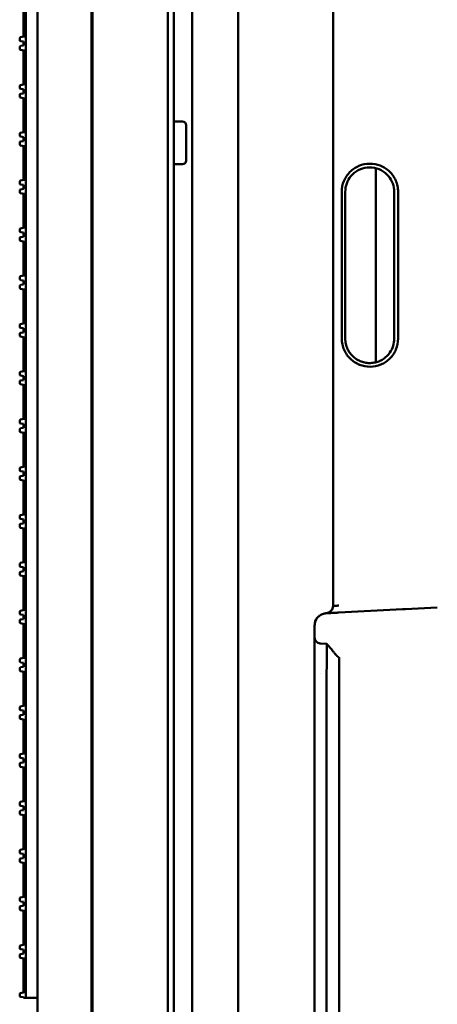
# Model space of a CAD drawing. Header units: millimetres. Extents: x 0 to 14369, y -869 to 2970.
# Tile 385 of 656: x 1703 to 1737, y 2011 to 2092. Entities that reach past the tile are written whole.
import ezdxf

# ---------------------------------------------------------------- set-up
doc = ezdxf.new("R2010")
doc.units = ezdxf.units.MM
doc.header["$LTSCALE"] = 10
doc.layers.add('Sichtbar (ISO)', color=7, linetype='Continuous', lineweight=50)

msp = doc.modelspace()

# ---------------------------------------------------------------- linework, layer by layer
at = {"layer": 'Sichtbar (ISO)'}
for p, q in [((1714.784, 1635.364), (1714.784, 2137.664)), ((1715.284, 1635.364), (1715.284, 2137.664)), ((1704.134, 1637.112), (1704.134, 2135.915)), ((1704.134, 2135.915), (1704.134, 1637.112)), ((1708.548, 1637.266), (1708.548, 2135.761)), ((1708.548, 2135.761), (1708.548, 1637.266)), ((1708.634, 1637.004), (1708.634, 2136.024)), ((1708.634, 2136.024), (1708.634, 1637.004)), ((1720.524, 2125.018), (1720.524, 1727.189)), ((1716.784, 2112.311), (1716.784, 1967.68)), ((1728.284, 2108.588), (1728.284, 2043.662)), ((1702.984, 2090.194), (1702.984, 2092.982)), ((1703.184, 2090.238), (1703.184, 2092.938)), ((1702.763, 2090.145), (1703.184, 2090.238)), ((1703.184, 2090.238), (1703.184, 2089.032)), ((1702.684, 2089.934), (1702.684, 2090.047)), ((1702.984, 2089.805), (1702.77, 2089.835)), ((1702.77, 2089.435), (1702.984, 2089.465)), ((1702.984, 2089.805), (1702.984, 2089.465)), ((1702.684, 2089.223), (1702.684, 2089.336)), ((1703.184, 2089.032), (1702.763, 2089.125)), ((1702.984, 2086.287), (1702.984, 2089.076)), ((1703.184, 2086.332), (1703.184, 2089.032)), ((1702.763, 2086.238), (1703.184, 2086.332)), ((1703.184, 2086.332), (1703.184, 2085.125)), ((1702.684, 2086.028), (1702.684, 2086.141)), ((1702.684, 2085.317), (1702.684, 2085.429)), ((1702.984, 2085.899), (1702.77, 2085.929)), ((1702.77, 2085.528), (1702.984, 2085.558)), ((1702.984, 2085.899), (1702.984, 2085.558)), ((1703.184, 2085.125), (1702.763, 2085.219)), ((1702.984, 2082.381), (1702.984, 2085.17)), ((1703.184, 2082.425), (1703.184, 2085.125)), ((1715.984, 2083.264), (1715.284, 2083.264)), ((1715.984, 2083.264), (1715.284, 2083.264)), ((1716.284, 2080.064), (1716.284, 2082.964)), ((1716.284, 2082.964), (1716.284, 2080.064)), ((1702.684, 2082.122), (1702.684, 2082.234)), ((1702.763, 2082.332), (1703.184, 2082.425)), ((1703.184, 2082.425), (1703.184, 2081.219)), ((1702.684, 2081.41), (1702.684, 2081.523)), ((1702.984, 2081.992), (1702.77, 2082.023)), ((1702.77, 2081.622), (1702.984, 2081.652)), ((1702.984, 2081.992), (1702.984, 2081.652)), ((1703.184, 2081.219), (1702.763, 2081.313)), ((1702.984, 2078.475), (1702.984, 2081.264)), ((1703.184, 2078.519), (1703.184, 2081.219)), ((1715.984, 2079.764), (1715.284, 2079.764)), ((1715.984, 2079.764), (1715.284, 2079.764)), ((1728.285, 2079.904), (1728.284, 2079.903)), ((1731.784, 2063.577), (1731.784, 2079.45)), ((1702.684, 2078.215), (1702.684, 2078.328)), ((1702.763, 2078.426), (1703.184, 2078.519)), ((1703.184, 2078.519), (1703.184, 2077.313)), ((1728.284, 2078.242), (1728.285, 2078.242)), ((1702.684, 2077.504), (1702.684, 2077.617)), ((1703.184, 2077.313), (1702.763, 2077.406)), ((1702.984, 2078.086), (1702.77, 2078.116)), ((1702.77, 2077.716), (1702.984, 2077.746)), ((1702.984, 2078.086), (1702.984, 2077.746)), ((1702.984, 2074.569), (1702.984, 2077.357)), ((1728.285, 2077.514), (1728.284, 2077.514)), ((1729, 2065.514), (1729, 2077.514)), ((1729.284, 2065.514), (1729.284, 2077.514)), ((1733.284, 2077.514), (1733.284, 2065.514)), ((1733.6, 2077.514), (1733.6, 2065.514)), ((1703.184, 2074.613), (1703.184, 2077.313)), ((1702.684, 2074.309), (1702.684, 2074.422)), ((1702.763, 2074.52), (1703.184, 2074.613)), ((1702.984, 2074.18), (1702.77, 2074.21)), ((1702.984, 2074.18), (1702.984, 2073.84)), ((1703.184, 2074.613), (1703.184, 2073.407)), ((1702.684, 2073.598), (1702.684, 2073.711)), ((1703.184, 2073.407), (1702.763, 2073.5)), ((1702.77, 2073.81), (1702.984, 2073.84)), ((1702.984, 2070.658), (1702.984, 2073.451)), ((1703.184, 2070.703), (1703.184, 2073.407)), ((1702.684, 2070.399), (1702.684, 2070.512)), ((1702.763, 2070.609), (1703.184, 2070.703)), ((1702.984, 2070.27), (1702.77, 2070.3)), ((1702.984, 2070.27), (1702.984, 2069.929)), ((1703.184, 2070.703), (1703.184, 2069.496)), ((1702.684, 2069.688), (1702.684, 2069.8)), ((1703.184, 2069.496), (1702.763, 2069.59)), ((1702.77, 2069.899), (1702.984, 2069.929)), ((1702.984, 2066.752), (1702.984, 2069.541)), ((1703.184, 2066.796), (1703.184, 2069.496)), ((1702.684, 2066.493), (1702.684, 2066.605)), ((1702.763, 2066.703), (1703.184, 2066.796)), ((1702.984, 2066.363), (1702.77, 2066.394)), ((1702.984, 2066.363), (1702.984, 2066.023)), ((1703.184, 2066.796), (1703.184, 2065.59)), ((1702.684, 2065.781), (1702.684, 2065.894)), ((1703.184, 2065.59), (1702.763, 2065.684)), ((1702.77, 2065.993), (1702.984, 2066.023)), ((1702.984, 2062.846), (1702.984, 2065.635)), ((1703.184, 2062.89), (1703.184, 2065.59)), ((1728.286, 2064.786), (1728.284, 2064.786)), ((1702.763, 2062.797), (1703.184, 2062.89)), ((1703.184, 2062.89), (1703.184, 2061.684)), ((1702.684, 2062.586), (1702.684, 2062.699)), ((1702.984, 2062.457), (1702.77, 2062.487)), ((1702.77, 2062.087), (1702.984, 2062.117)), ((1702.984, 2062.457), (1702.984, 2062.117)), ((1702.684, 2061.875), (1702.684, 2061.988)), ((1703.184, 2061.684), (1702.763, 2061.777)), ((1702.984, 2058.94), (1702.984, 2061.728)), ((1703.184, 2058.984), (1703.184, 2061.684)), ((1728.286, 2060.892), (1728.284, 2060.892)), ((1702.763, 2058.891), (1703.184, 2058.984)), ((1703.184, 2058.984), (1703.184, 2057.778)), ((1702.684, 2058.68), (1702.684, 2058.793)), ((1702.684, 2057.969), (1702.684, 2058.082)), ((1702.984, 2058.551), (1702.77, 2058.581)), ((1702.77, 2058.181), (1702.984, 2058.211)), ((1702.984, 2058.551), (1702.984, 2058.211)), ((1703.184, 2057.778), (1702.763, 2057.871)), ((1702.984, 2055.033), (1702.984, 2057.822)), ((1703.184, 2055.078), (1703.184, 2057.778)), ((1702.684, 2054.774), (1702.684, 2054.887)), ((1702.763, 2054.984), (1703.184, 2055.078)), ((1703.184, 2055.078), (1703.184, 2053.871)), ((1702.684, 2054.063), (1702.684, 2054.175)), ((1702.984, 2054.645), (1702.77, 2054.675)), ((1702.77, 2054.274), (1702.984, 2054.304)), ((1702.984, 2054.645), (1702.984, 2054.304)), ((1703.184, 2053.871), (1702.763, 2053.965)), ((1702.984, 2051.127), (1702.984, 2053.916)), ((1703.184, 2051.171), (1703.184, 2053.871)), ((1702.684, 2050.868), (1702.684, 2050.98)), ((1702.763, 2051.078), (1703.184, 2051.171)), ((1702.984, 2050.738), (1702.77, 2050.769)), ((1703.184, 2051.171), (1703.184, 2049.965)), ((1702.684, 2050.156), (1702.684, 2050.269)), ((1703.184, 2049.965), (1702.763, 2050.059)), ((1702.77, 2050.368), (1702.984, 2050.398)), ((1702.984, 2050.738), (1702.984, 2050.398)), ((1702.984, 2047.221), (1702.984, 2050.01)), ((1703.184, 2047.265), (1703.184, 2049.965)), ((1702.684, 2046.961), (1702.684, 2047.074)), ((1702.763, 2047.172), (1703.184, 2047.265)), ((1702.984, 2046.832), (1702.77, 2046.862)), ((1702.984, 2046.832), (1702.984, 2046.492)), ((1703.184, 2047.265), (1703.184, 2046.059)), ((1702.684, 2046.25), (1702.684, 2046.363)), ((1703.184, 2046.059), (1702.763, 2046.152)), ((1702.77, 2046.462), (1702.984, 2046.492)), ((1702.984, 2043.315), (1702.984, 2046.103)), ((1703.184, 2043.359), (1703.184, 2046.059)), ((1728.284, 2044.895), (1728.287, 2044.895)), ((1728.284, 2044.61), (1728.287, 2044.61)), ((1734.22, 2043.404), (1736.806, 2043.539)), ((1702.684, 2043.055), (1702.684, 2043.168)), ((1702.763, 2043.266), (1703.184, 2043.359)), ((1702.984, 2042.926), (1702.77, 2042.956)), ((1702.984, 2042.926), (1702.984, 2042.586)), ((1703.184, 2043.359), (1703.184, 2042.153)), ((1728.758, 2043.117), (1733.958, 2043.39)), ((1733.958, 2043.39), (1734.22, 2043.404)), ((1702.684, 2042.344), (1702.684, 2042.457)), ((1703.184, 2042.153), (1702.763, 2042.246)), ((1702.77, 2042.556), (1702.984, 2042.586)), ((1702.984, 2039.404), (1702.984, 2042.197)), ((1703.184, 2039.449), (1703.184, 2042.153)), ((1726.784, 2042.065), (1726.784, 1980.963)), ((1727.772, 2040.558), (1727.252, 2040.592)), ((1702.684, 2039.145), (1702.684, 2039.258)), ((1702.763, 2039.355), (1703.184, 2039.449)), ((1702.984, 2039.016), (1702.77, 2039.046)), ((1702.984, 2039.016), (1702.984, 2038.675)), ((1703.184, 2039.449), (1703.184, 2038.242)), ((1702.684, 2038.434), (1702.684, 2038.546)), ((1703.184, 2038.242), (1702.763, 2038.336)), ((1702.77, 2038.645), (1702.984, 2038.675)), ((1702.984, 2035.498), (1702.984, 2038.287)), ((1703.184, 2035.542), (1703.184, 2038.242)), ((1727.245, 2038.164), (1727.244, 2038.164)), ((1702.763, 2035.449), (1703.184, 2035.542)), ((1703.184, 2035.542), (1703.184, 2034.336)), ((1727.742, 1987.461), (1727.742, 2035.566)), ((1728.784, 1987.461), (1728.784, 2035.566)), ((1702.684, 2035.239), (1702.684, 2035.351)), ((1702.984, 2035.109), (1702.77, 2035.14)), ((1702.77, 2034.739), (1702.984, 2034.769)), ((1702.984, 2035.109), (1702.984, 2034.769)), ((1702.684, 2034.527), (1702.684, 2034.64)), ((1703.184, 2034.336), (1702.763, 2034.43)), ((1702.984, 2031.592), (1702.984, 2034.381)), ((1703.184, 2031.636), (1703.184, 2034.336)), ((1702.763, 2031.543), (1703.184, 2031.636)), ((1703.184, 2031.636), (1703.184, 2030.43)), ((1702.684, 2031.332), (1702.684, 2031.445)), ((1702.684, 2030.621), (1702.684, 2030.734)), ((1702.984, 2031.203), (1702.77, 2031.233)), ((1702.77, 2030.833), (1702.984, 2030.863)), ((1702.984, 2031.203), (1702.984, 2030.863)), ((1703.184, 2030.43), (1702.763, 2030.523)), ((1702.984, 2027.686), (1702.984, 2030.474)), ((1703.184, 2027.73), (1703.184, 2030.43)), ((1702.684, 2027.426), (1702.684, 2027.539)), ((1702.763, 2027.637), (1703.184, 2027.73)), ((1703.184, 2027.73), (1703.184, 2026.524)), ((1702.684, 2026.715), (1702.684, 2026.828)), ((1702.984, 2027.297), (1702.77, 2027.327)), ((1702.77, 2026.927), (1702.984, 2026.957)), ((1702.984, 2027.297), (1702.984, 2026.957)), ((1703.184, 2026.524), (1702.763, 2026.617)), ((1702.984, 2023.779), (1702.984, 2026.568)), ((1703.184, 2023.824), (1703.184, 2026.524)), ((1702.684, 2023.52), (1702.684, 2023.633)), ((1702.763, 2023.73), (1703.184, 2023.824)), ((1702.984, 2023.391), (1702.77, 2023.421)), ((1703.184, 2023.824), (1703.184, 2022.617)), ((1702.684, 2022.809), (1702.684, 2022.921)), ((1703.184, 2022.617), (1702.763, 2022.711)), ((1702.77, 2023.02), (1702.984, 2023.05)), ((1702.984, 2023.391), (1702.984, 2023.05)), ((1702.984, 2019.873), (1702.984, 2022.662)), ((1703.184, 2019.917), (1703.184, 2022.617)), ((1702.684, 2019.614), (1702.684, 2019.726)), ((1702.763, 2019.824), (1703.184, 2019.917)), ((1702.984, 2019.484), (1702.77, 2019.515)), ((1702.984, 2019.484), (1702.984, 2019.144)), ((1703.184, 2019.917), (1703.184, 2018.711)), ((1702.684, 2018.902), (1702.684, 2019.015)), ((1703.184, 2018.711), (1702.763, 2018.805)), ((1702.77, 2019.114), (1702.984, 2019.144)), ((1702.984, 2015.967), (1702.984, 2018.756)), ((1703.184, 2016.011), (1703.184, 2018.711)), ((1702.684, 2015.707), (1702.684, 2015.82)), ((1702.763, 2015.918), (1703.184, 2016.011)), ((1702.984, 2015.578), (1702.77, 2015.608)), ((1702.984, 2015.578), (1702.984, 2015.238)), ((1703.184, 2016.011), (1703.184, 2014.805)), ((1702.684, 2014.996), (1702.684, 2015.109)), ((1703.184, 2014.805), (1702.763, 2014.898)), ((1702.77, 2015.208), (1702.984, 2015.238)), ((1702.984, 2012.061), (1702.984, 2014.849)), ((1703.184, 2012.105), (1703.184, 2014.805)), ((1702.684, 2011.801), (1702.684, 2011.914)), ((1702.763, 2012.012), (1703.184, 2012.105)), ((1702.984, 2011.672), (1702.77, 2011.702)), ((1702.984, 2011.672), (1702.984, 2011.614)), ((1702.984, 2011.614), (1703.184, 2011.614)), ((1703.184, 2012.105), (1703.184, 2011.614)), ((1704.134, 2011.614), (1703.184, 2011.614))]:
    msp.add_line(p, q, dxfattribs=at)
for centre, radius, start, end in [((1702.784, 2090.047), 0.1, 102.5, 180), ((1702.784, 2089.934), 0.1, 180, 262), ((1702.784, 2089.336), 0.1, 98, 180), ((1702.784, 2089.223), 0.1, 180, 257.5), ((1702.784, 2086.141), 0.1, 102.5, 180), ((1702.784, 2086.028), 0.1, 180, 262), ((1702.784, 2085.429), 0.1, 98, 180), ((1702.784, 2085.317), 0.1, 180, 257.5), ((1715.984, 2082.964), 0.3, 0, 90), ((1715.984, 2082.964), 0.3, 0, 90), ((1702.784, 2082.234), 0.1, 102.5, 180), ((1702.784, 2082.122), 0.1, 180, 262), ((1702.784, 2081.523), 0.1, 98, 180), ((1702.784, 2081.41), 0.1, 180, 257.5), ((1715.984, 2080.064), 0.3, 270, 0), ((1715.984, 2080.064), 0.3, 270, 0), ((1702.784, 2078.328), 0.1, 102.5, 180), ((1702.784, 2078.215), 0.1, 180, 262), ((1702.784, 2077.617), 0.1, 98, 180), ((1702.784, 2077.504), 0.1, 180, 257.5), ((1702.784, 2074.422), 0.1, 102.5, 180), ((1702.784, 2074.309), 0.1, 180, 262), ((1702.784, 2073.711), 0.1, 98, 180), ((1702.784, 2073.598), 0.1, 180, 257.5), ((1702.784, 2070.512), 0.1, 102.5, 180), ((1702.784, 2070.399), 0.1, 180, 262), ((1702.784, 2069.8), 0.1, 98, 180), ((1702.784, 2069.688), 0.1, 180, 257.5), ((1702.784, 2066.605), 0.1, 102.5, 180), ((1702.784, 2066.493), 0.1, 180, 262), ((1702.784, 2065.894), 0.1, 98, 180), ((1702.784, 2065.781), 0.1, 180, 257.5), ((1702.784, 2062.699), 0.1, 102.5, 180), ((1702.784, 2062.586), 0.1, 180, 262), ((1702.784, 2061.988), 0.1, 98, 180), ((1702.784, 2061.875), 0.1, 180, 257.5), ((1702.784, 2058.793), 0.1, 102.5, 180), ((1702.784, 2058.68), 0.1, 180, 262), ((1702.784, 2058.082), 0.1, 98, 180), ((1702.784, 2057.969), 0.1, 180, 257.5), ((1702.784, 2054.887), 0.1, 102.5, 180), ((1702.784, 2054.774), 0.1, 180, 262), ((1702.784, 2054.175), 0.1, 98, 180), ((1702.784, 2054.063), 0.1, 180, 257.5), ((1702.784, 2050.98), 0.1, 102.5, 180), ((1702.784, 2050.868), 0.1, 180, 262), ((1702.784, 2050.269), 0.1, 98, 180), ((1702.784, 2050.156), 0.1, 180, 257.5), ((1702.784, 2047.074), 0.1, 102.5, 180), ((1702.784, 2046.961), 0.1, 180, 262), ((1702.784, 2046.363), 0.1, 98, 180), ((1702.784, 2046.25), 0.1, 180, 257.5), ((1727.675, 2043.671), 0.61, 274.4217, 359.16163), ((1702.784, 2043.168), 0.1, 102.5, 180), ((1702.784, 2043.055), 0.1, 180, 262), ((1727.784, 2042.065), 1, 133.41598, 156.15569), ((1702.784, 2042.457), 0.1, 98, 180), ((1702.784, 2042.344), 0.1, 180, 257.5), ((1727.784, 2042.065), 1, 172.60197, 180), ((1702.784, 2039.258), 0.1, 102.5, 180), ((1702.784, 2039.145), 0.1, 180, 262), ((1702.784, 2038.546), 0.1, 98, 180), ((1702.784, 2038.434), 0.1, 180, 257.5), ((1702.784, 2035.351), 0.1, 102.5, 180), ((1702.784, 2035.239), 0.1, 180, 262), ((1702.784, 2034.64), 0.1, 98, 180), ((1702.784, 2034.527), 0.1, 180, 257.5), ((1702.784, 2031.445), 0.1, 102.5, 180), ((1702.784, 2031.332), 0.1, 180, 262), ((1702.784, 2030.734), 0.1, 98, 180), ((1702.784, 2030.621), 0.1, 180, 257.5), ((1702.784, 2027.539), 0.1, 102.5, 180), ((1702.784, 2027.426), 0.1, 180, 262), ((1702.784, 2026.828), 0.1, 98, 180), ((1702.784, 2026.715), 0.1, 180, 257.5), ((1702.784, 2023.633), 0.1, 102.5, 180), ((1702.784, 2023.52), 0.1, 180, 262), ((1702.784, 2022.921), 0.1, 98, 180), ((1702.784, 2022.809), 0.1, 180, 257.5), ((1702.784, 2019.726), 0.1, 102.5, 180), ((1702.784, 2019.614), 0.1, 180, 262), ((1702.784, 2019.015), 0.1, 98, 180), ((1702.784, 2018.902), 0.1, 180, 257.5), ((1702.784, 2015.82), 0.1, 102.5, 180), ((1702.784, 2015.707), 0.1, 180, 262), ((1702.784, 2015.109), 0.1, 98, 180), ((1702.784, 2014.996), 0.1, 180, 257.5), ((1702.784, 2011.914), 0.1, 102.5, 180), ((1702.784, 2011.801), 0.1, 180, 262)]:
    msp.add_arc(centre, radius, start, end, dxfattribs=at)
for centre, major_axis, ratio, start_param, end_param in [((1729.501, 2065.514), (-1.216, 0), 0.000168, 6.23548, 6.272986), ((1729.46, 2043.154), (-1.738, -0.091), 0.000275, 6.174974, 6.283454)]:
    msp.add_ellipse(centre, major_axis=major_axis, ratio=ratio, start_param=start_param, end_param=end_param, dxfattribs=at)
for points in [[(1728.284, 2081.037), (1728.285, 2081.037), (1728.285, 2081.037), (1728.285, 2081.037)], [(1727.737, 2043.064), (1727.726, 2043.063), (1727.721, 2043.063), (1727.722, 2043.063)], [(1727.833, 2043.08), (1727.801, 2043.072), (1727.769, 2043.066), (1727.737, 2043.064)], [(1727.852, 2043.086), (1727.845, 2043.084), (1727.839, 2043.082), (1727.833, 2043.08)], [(1728.252, 2043.46), (1728.233, 2043.413), (1728.208, 2043.368), (1728.178, 2043.326)], [(1726.791, 2042.201), (1726.791, 2042.203), (1726.792, 2042.206), (1726.792, 2042.208)], [(1726.791, 2042.199), (1726.791, 2042.199), (1726.791, 2042.2), (1726.791, 2042.201)], [(1726.896, 2042.536), (1726.903, 2042.549), (1726.91, 2042.562), (1726.917, 2042.574)], [(1726.973, 2042.658), (1726.949, 2042.625), (1726.926, 2042.588), (1726.904, 2042.548)], [(1726.918, 2042.573), (1726.926, 2042.588), (1726.934, 2042.602), (1726.943, 2042.615)], [(1726.942, 2042.615), (1726.952, 2042.63), (1726.962, 2042.645), (1726.973, 2042.658)]]:
    msp.add_open_spline(points, degree=3, dxfattribs=at)
for points, knots in [([(1729, 2077.514), (1729, 2077.817), (1729.06, 2078.117), (1729.291, 2078.673), (1729.458, 2078.924), (1729.879, 2079.347), (1730.13, 2079.516), (1730.681, 2079.749), (1730.977, 2079.811), (1731.575, 2079.817), (1731.872, 2079.762), (1732.428, 2079.541), (1732.682, 2079.377), (1733.112, 2078.961), (1733.285, 2078.714), (1733.469, 2078.294), (1733.518, 2078.142), (1733.584, 2077.831), (1733.6, 2077.673), (1733.6, 2077.514)], [-0.7212358, -0.7212358, -0.7212358, -0.7212358, -0.6309009, -0.6309009, -0.5418731, -0.5418731, -0.4526802, -0.4526802, -0.363371, -0.363371, -0.2740057, -0.2740057, -0.1846127, -0.1846127, -0.095245, -0.095245, -0.0476527, -0.0476527, -0.000001, -0.000001, -0.000001, -0.000001]), ([(1733.284, 2077.514), (1733.284, 2077.746), (1733.244, 2077.976), (1733.087, 2078.411), (1732.971, 2078.614), (1732.656, 2078.993), (1732.452, 2079.159), (1731.991, 2079.403), (1731.739, 2079.479), (1731.414, 2079.511), (1731.349, 2079.514), (1731.219, 2079.514), (1731.154, 2079.511), (1730.83, 2079.479), (1730.578, 2079.403), (1730.117, 2079.159), (1729.913, 2078.993), (1729.598, 2078.614), (1729.482, 2078.411), (1729.325, 2077.976), (1729.284, 2077.746), (1729.284, 2077.514)], [0.000001, 0.000001, 0.000001, 0.000001, 0.0695129, 0.0695129, 0.139046, 0.139046, 0.2173322, 0.2173322, 0.2957165, 0.2957165, 0.3152579, 0.3152579, 0.3347993, 0.3347993, 0.4131834, 0.4131834, 0.4914669, 0.4914669, 0.5610107, 0.5610107, 0.630532, 0.630532, 0.630532, 0.630532]), ([(1733.6, 2065.514), (1733.6, 2065.211), (1733.54, 2064.91), (1733.309, 2064.355), (1733.142, 2064.104), (1732.721, 2063.681), (1732.47, 2063.511), (1731.919, 2063.279), (1731.623, 2063.217), (1731.025, 2063.211), (1730.728, 2063.266), (1730.172, 2063.487), (1729.918, 2063.651), (1729.488, 2064.066), (1729.315, 2064.314), (1729.131, 2064.733), (1729.082, 2064.885), (1729.017, 2065.196), (1729, 2065.355), (1729, 2065.514)], [-0.7212358, -0.7212358, -0.7212358, -0.7212358, -0.6309009, -0.6309009, -0.5418731, -0.5418731, -0.4526802, -0.4526802, -0.363371, -0.363371, -0.2740057, -0.2740057, -0.1846127, -0.1846127, -0.095245, -0.095245, -0.0476527, -0.0476527, -0.000001, -0.000001, -0.000001, -0.000001]), ([(1729.284, 2065.514), (1729.284, 2065.367), (1729.3, 2065.221), (1729.364, 2064.935), (1729.412, 2064.796), (1729.516, 2064.575), (1729.564, 2064.49), (1729.69, 2064.3), (1729.772, 2064.199), (1729.955, 2064.014), (1730.055, 2063.931), (1730.27, 2063.785), (1730.385, 2063.723), (1730.624, 2063.621), (1730.749, 2063.582), (1731.004, 2063.529), (1731.133, 2063.515), (1731.394, 2063.513), (1731.524, 2063.524), (1731.779, 2063.572), (1731.905, 2063.608), (1732.146, 2063.704), (1732.262, 2063.764), (1732.48, 2063.906), (1732.582, 2063.987), (1732.769, 2064.168), (1732.853, 2064.267), (1733.043, 2064.54), (1733.133, 2064.723), (1733.254, 2065.11), (1733.284, 2065.311), (1733.284, 2065.514)], [0.0000018, 0.0000018, 0.0000018, 0.0000018, 0.0439825, 0.0439825, 0.0879775, 0.0879775, 0.1172996, 0.1172996, 0.1563148, 0.1563148, 0.195369, 0.195369, 0.2344574, 0.2344574, 0.2735697, 0.2735697, 0.3126926, 0.3126926, 0.3518165, 0.3518165, 0.3909314, 0.3909314, 0.4300238, 0.4300238, 0.469084, 0.469084, 0.5081072, 0.5081072, 0.5689469, 0.5689469, 0.6297729, 0.6297729, 0.6297729, 0.6297729]), ([(1728.232, 2043.426), (1728.243, 2043.45), (1728.253, 2043.474), (1728.268, 2043.518), (1728.273, 2043.537), (1728.277, 2043.557)], [0.06831091, 0.06831091, 0.06831091, 0.06831091, 0.076149, 0.076149, 0.08219888, 0.08219888, 0.08219888, 0.08219888]), ([(1728.284, 2043.649), (1728.287, 2043.644), (1728.288, 2043.639), (1728.287, 2043.634), (1728.287, 2043.599), (1728.283, 2043.564), (1728.274, 2043.528), (1728.268, 2043.505), (1728.261, 2043.482), (1728.252, 2043.46)], [0, 0, 0, 0, 0.0185825, 0.0185825, 0.0185825, 0.1451367, 0.1451367, 0.1451367, 0.2281443, 0.2281443, 0.2281443, 0.2281443]), ([(1728.759, 2043.702), (1728.756, 2043.701), (1728.754, 2043.701), (1728.699, 2043.695), (1728.642, 2043.688), (1728.533, 2043.676), (1728.484, 2043.671), (1728.399, 2043.662), (1728.363, 2043.658), (1728.304, 2043.651), (1728.292, 2043.65), (1728.284, 2043.649)], [-0.0003479, -0.0003479, -0.0003479, -0.0003479, 0, 0, 0.01630064, 0.01630064, 0.03175695, 0.03175695, 0.04750715, 0.04750715, 0.06723828, 0.06723828, 0.06723828, 0.06723828]), ([(1728.284, 2043.649), (1728.288, 2043.649), (1728.289, 2043.649), (1728.29, 2043.65), (1728.291, 2043.65), (1728.292, 2043.65), (1728.294, 2043.65), (1728.297, 2043.651), (1728.3, 2043.652), (1728.304, 2043.653), (1728.312, 2043.655), (1728.323, 2043.657), (1728.336, 2043.66), (1728.362, 2043.665), (1728.398, 2043.671), (1728.441, 2043.678), (1728.441, 2043.678), (1728.441, 2043.678), (1728.442, 2043.678)], [0, 0, 0, 0, 0.0288032, 0.0288032, 0.0288032, 0.0601321, 0.0601321, 0.0601321, 0.12279, 0.12279, 0.12279, 0.2481057, 0.2481057, 0.2481057, 0.4987371, 0.4987371, 0.4987371, 0.5007435, 0.5007435, 0.5007435, 0.5007435]), ([(1727.143, 2042.83), (1727.129, 2042.818), (1727.101, 2042.794), (1727.084, 2042.782), (1727.043, 2042.737), (1727.012, 2042.706), (1726.985, 2042.674), (1726.973, 2042.658)], [0.000009, 0.000009, 0.000009, 0.000009, 0.2491323, 0.3790894, 0.5011917, 0.7478644, 1, 1, 1, 1]), ([(1727.649, 2043.055), (1727.642, 2043.055), (1727.636, 2043.054), (1727.629, 2043.053), (1727.623, 2043.051), (1727.616, 2043.05), (1727.61, 2043.049), (1727.597, 2043.047), (1727.584, 2043.044), (1727.571, 2043.041), (1727.546, 2043.036), (1727.521, 2043.029), (1727.496, 2043.021), (1727.449, 2043.006), (1727.402, 2042.987), (1727.355, 2042.964), (1727.311, 2042.943), (1727.268, 2042.918), (1727.224, 2042.889), (1727.203, 2042.875), (1727.182, 2042.86), (1727.161, 2042.844), (1727.155, 2042.839), (1727.149, 2042.834), (1727.143, 2042.83)], [0.0000001, 0.0000001, 0.0000001, 0.0000001, 0.0374238, 0.0374238, 0.0374238, 0.0745736, 0.0745736, 0.0745736, 0.148085, 0.148085, 0.148085, 0.2921711, 0.2921711, 0.2921711, 0.569926, 0.569926, 0.569926, 0.8352274, 0.8352274, 0.8352274, 0.963392, 0.963392, 0.963392, 1, 1, 1, 1]), ([(1727.722, 2043.063), (1727.722, 2043.063), (1727.719, 2043.063), (1727.706, 2043.062), (1727.688, 2043.06), (1727.67, 2043.058), (1727.66, 2043.057), (1727.655, 2043.056), (1727.653, 2043.056)], [0, 0, 0, 0, 0.25, 0.5, 0.75, 0.875, 0.9375, 0.9708324, 0.9708324, 0.9708324, 0.9708324]), ([(1727.732, 2043.064), (1727.735, 2043.064), (1727.742, 2043.064), (1727.758, 2043.065), (1727.791, 2043.067), (1727.883, 2043.071), (1728.074, 2043.081), (1728.331, 2043.095), (1728.537, 2043.106), (1728.662, 2043.112), (1728.726, 2043.116), (1728.758, 2043.117)], [0.0005487, 0.0005487, 0.0005487, 0.0005487, 0.03125, 0.0625, 0.125, 0.25, 0.5, 0.75, 0.875, 0.9375, 1, 1, 1, 1]), ([(1726.788, 2042.182), (1726.794, 2042.258), (1726.807, 2042.333), (1726.849, 2042.469), (1726.877, 2042.528), (1726.916, 2042.588), (1726.917, 2042.589), (1726.918, 2042.591), (1726.918, 2042.592), (1726.919, 2042.593), (1726.919, 2042.593), (1726.919, 2042.593), (1726.919, 2042.593), (1726.919, 2042.593), (1726.919, 2042.593), (1726.92, 2042.594), (1726.919, 2042.593), (1726.919, 2042.592), (1726.918, 2042.591), (1726.916, 2042.588), (1726.914, 2042.586), (1726.908, 2042.576), (1726.904, 2042.569), (1726.886, 2042.538), (1726.873, 2042.513), (1726.846, 2042.454), (1726.833, 2042.417), (1726.807, 2042.324), (1726.796, 2042.265), (1726.787, 2042.168), (1726.785, 2042.131), (1726.784, 2042.084), (1726.784, 2042.074), (1726.784, 2042.065)], [0, 0, 0, 0, 0.023349, 0.023349, 0.0470549, 0.0470549, 0.0476914, 0.0476914, 0.0479055, 0.0479055, 0.0479416, 0.0479416, 0.0479781, 0.0479781, 0.0479965, 0.0479965, 0.0481466, 0.0481466, 0.0487313, 0.0487313, 0.0498863, 0.0498863, 0.0533506, 0.0533506, 0.063753, 0.063753, 0.0771324, 0.0771324, 0.0953544, 0.0953544, 0.1065303, 0.1065303, 0.1093921, 0.1093921, 0.1093921, 0.1093921]), ([(1726.904, 2042.548), (1726.887, 2042.516), (1726.846, 2042.427), (1726.805, 2042.295), (1726.791, 2042.204), (1726.788, 2042.18)], [0.2799849, 0.2799849, 0.2799849, 0.2799849, 0.5070963, 0.8592976, 0.9924291, 0.9924291, 0.9924291, 0.9924291]), ([(1726.8, 2042.237), (1726.8, 2042.237), (1726.8, 2042.237), (1726.8, 2042.236), (1726.8, 2042.236), (1726.8, 2042.236), (1726.8, 2042.236), (1726.8, 2042.236), (1726.8, 2042.236), (1726.8, 2042.235), (1726.799, 2042.234), (1726.799, 2042.232), (1726.799, 2042.231), (1726.798, 2042.225), (1726.797, 2042.221), (1726.796, 2042.214), (1726.796, 2042.211), (1726.795, 2042.208)], [0.000862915, 0.000862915, 0.000862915, 0.000862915, 0.000873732, 0.000873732, 0.000925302, 0.000925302, 0.000975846, 0.000975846, 0.001076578, 0.001076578, 0.001291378, 0.001291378, 0.001822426, 0.001822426, 0.003285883, 0.003285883, 0.004128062, 0.004128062, 0.004128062, 0.004128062]), ([(1726.796, 2042.229), (1726.797, 2042.235), (1726.812, 2042.304), (1726.836, 2042.391), (1726.864, 2042.463), (1726.868, 2042.473)], [0.1128309, 0.1128309, 0.1128309, 0.1128309, 0.1500726, 0.5179315, 0.5747735, 0.5747735, 0.5747735, 0.5747735]), ([(1726.905, 2042.548), (1726.898, 2042.535), (1726.892, 2042.522), (1726.881, 2042.497), (1726.876, 2042.485), (1726.871, 2042.472)], [0, 0, 0, 0, 0.004516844, 0.004516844, 0.009102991, 0.009102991, 0.009102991, 0.009102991]), ([(1726.784, 2040.974), (1726.784, 2041.033), (1726.784, 2041.069), (1726.784, 2041.08), (1726.784, 2041.081), (1726.784, 2041.082), (1726.784, 2041.082), (1726.784, 2041.082), (1726.784, 2041.082), (1726.784, 2041.082), (1726.784, 2041.082), (1726.784, 2041.082), (1726.784, 2041.082), (1726.784, 2041.081), (1726.784, 2041.081), (1726.784, 2041.081), (1726.784, 2041.081), (1726.784, 2041.08), (1726.784, 2041.08), (1726.784, 2041.08), (1726.784, 2041.079), (1726.784, 2041.079), (1726.784, 2041.079), (1726.784, 2041.078), (1726.784, 2041.078), (1726.784, 2041.075), (1726.784, 2041.073), (1726.785, 2041.057), (1726.786, 2041.043), (1726.79, 2041.014), (1726.793, 2040.999), (1726.803, 2040.954), (1726.812, 2040.925), (1726.837, 2040.87), (1726.852, 2040.843), (1726.899, 2040.775), (1726.936, 2040.735), (1727.025, 2040.66), (1727.082, 2040.626), (1727.178, 2040.596), (1727.214, 2040.59), (1727.25, 2040.587)], [0, 0, 0, 0, 0.0910248, 0.0910248, 0.102165, 0.102165, 0.1061943, 0.1061943, 0.1063425, 0.1063425, 0.107909, 0.107909, 0.1090434, 0.1090434, 0.1093271, 0.1093271, 0.1096126, 0.1096126, 0.1096838, 0.1096838, 0.1097553, 0.1097553, 0.1098269, 0.1098269, 0.1099719, 0.1099719, 0.110551, 0.110551, 0.1150932, 0.1150932, 0.1196603, 0.1196603, 0.1288194, 0.1288194, 0.1379325, 0.1379325, 0.1538513, 0.1538513, 0.173008, 0.173008, 0.1839556, 0.1839556, 0.1839556, 0.1839556]), ([(1727.772, 2040.558), (1727.772, 2040.559), (1727.771, 2040.557), (1727.767, 2040.539), (1727.767, 2040.47), (1727.772, 2040.163), (1727.782, 2039.857), (1727.779, 2039.042), (1727.765, 2038.54), (1727.753, 2037.602), (1727.75, 2037.21), (1727.747, 2036.398), (1727.747, 2035.983), (1727.742, 2035.566)], [0.1020909, 0.1020909, 0.1020909, 0.1020909, 0.1252199, 0.1252199, 0.2515288, 0.2515288, 0.4464467, 0.4464467, 0.6411536, 0.6411536, 0.7674009, 0.7674009, 0.8923729, 0.8923729, 0.8923729, 0.8923729]), ([(1727.772, 2040.558), (1727.86, 2040.464), (1727.946, 2040.367), (1728.129, 2040.152), (1728.227, 2040.032), (1728.374, 2039.851), (1728.424, 2039.788), (1728.492, 2039.706), (1728.51, 2039.684), (1728.538, 2039.652), (1728.545, 2039.644), (1728.559, 2039.629), (1728.566, 2039.622), (1728.581, 2039.606), (1728.59, 2039.597), (1728.606, 2039.582), (1728.613, 2039.575), (1728.627, 2039.562), (1728.634, 2039.556), (1728.657, 2039.537), (1728.67, 2039.526), (1728.701, 2039.503), (1728.718, 2039.491), (1728.743, 2039.476), (1728.752, 2039.471), (1728.764, 2039.463), (1728.769, 2039.461), (1728.774, 2039.458), (1728.776, 2039.457), (1728.78, 2039.455), (1728.782, 2039.454), (1728.784, 2039.453)], [0, 0, 0, 0, 0.0385192, 0.0385192, 0.0862422, 0.0862422, 0.1137911, 0.1137911, 0.1236582, 0.1236582, 0.1270485, 0.1270485, 0.1298396, 0.1298396, 0.1338021, 0.1338021, 0.1371952, 0.1371952, 0.1414613, 0.1414613, 0.1507604, 0.1507604, 0.1626772, 0.1626772, 0.1686593, 0.1686593, 0.171653, 0.171653, 0.1731524, 0.1731524, 0.1746509, 0.1746509, 0.1746509, 0.1746509]), ([(1728.784, 2039.453), (1728.784, 2039.453), (1728.784, 2039.402), (1728.784, 2039.281), (1728.784, 2039.268), (1728.784, 2039.091), (1728.784, 2038.829), (1728.784, 2038.152), (1728.784, 2037.743), (1728.784, 2037.021), (1728.784, 2036.747), (1728.784, 2036.171), (1728.784, 2035.87), (1728.784, 2035.566)], [-0.6137256, -0.6137256, -0.6137256, -0.6137256, -0.4991727, -0.4991727, -0.4862752, -0.4862752, -0.3317611, -0.3317611, -0.1778301, -0.1778301, -0.0910049, -0.0910049, -0.0000061, -0.0000061, -0.0000061, -0.0000061])]:
    msp.add_open_spline(points, degree=3, knots=knots, dxfattribs=at)

doc.saveas('drawing.dxf')
